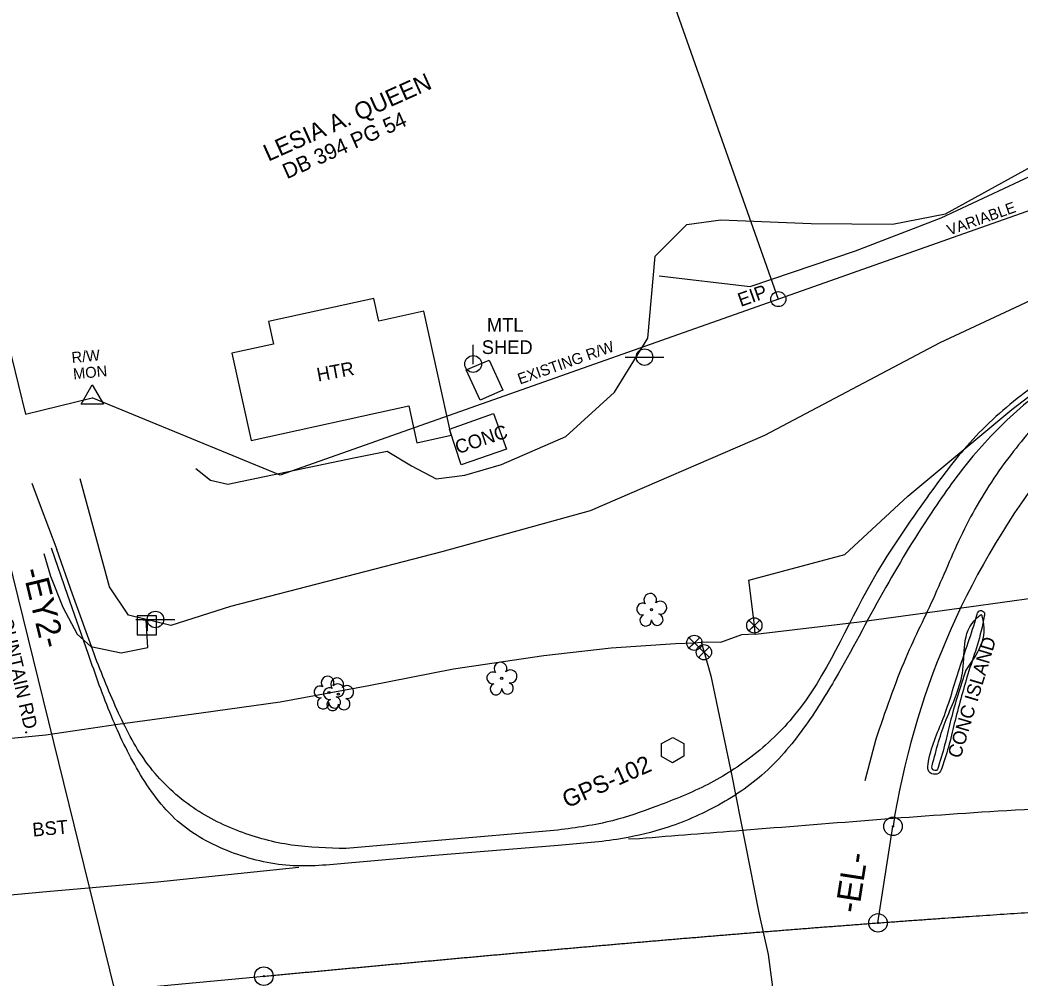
# Model space of a CAD drawing. Extents: x 553786 to 558838, y 502329 to 507342.
# Drawn here: x 554226.1 to 554518.2, y 503062.1 to 503342.1 of the extents above; entities that cross this region are included whole.
import ezdxf

# ---------------------------------------------------------------- set-up
doc = ezdxf.new("R2010")
doc.units = 0
for name, color, linetype in [('CTL Primary Horizontal and Vertical Text', 7, 'Continuous'), ('Exist Building Text', 7, 'Continuous'), ('Exist Other Culture Area Outline Text', 7, 'Continuous'), ('Exist Property Deed Book Text', 7, 'Continuous'), ('Exist Property Iron Pin Text', 7, 'Continuous'), ('Exist Property Owner Text', 7, 'Continuous'), ('Exist Right of Way Line Text', 7, 'Continuous'), ('Exist Right of Way Monument Text', 7, 'Continuous'), ('Exist Roads Curbs Text', 7, 'Continuous'), ('Exist Roads EOP Text', 7, 'Continuous'), ('Exist Roads EOT Text', 7, 'Continuous'), ('Exist Vegetation Tree CELL', 7, 'Continuous'), ('Exist Vegetation Woods Line', 7, 'Continuous'), ('Prop CMT Slope Grass', 7, 'Continuous'), ('Prop Drainage Structure Catch Basin Grate 840 03E Label', 7, 'Continuous'), ('Prop Drainage Structure Drop Inlet Grate 2 Wide Slots and Sag Grates 840 22 CELL', 7, 'Continuous'), ('Prop Drainage Structure Drop Inlet Grate 2 Wide Slots and Sag Grates 840 22 Label', 7, 'Continuous'), ('Prop Drainage Structure Headwall CELL', 7, 'Continuous'), ('Prop Drainage Structure Pipe Alternate 24in', 7, 'Continuous'), ('Prop Drainage Structure Pipe Alternate 36in', 7, 'Continuous'), ('Prop Drainage Structure Pipe Elbow Alternate CELL', 7, 'Continuous'), ('Prop Drainage Structure Pipe RCP 15in Class III Label', 7, 'Continuous'), ('Prop Drainage Structure Pipe RCP 15in Class IV', 7, 'Continuous'), ('Prop Drainage Structure Pipe RCP 36in Class III', 7, 'Continuous'), ('Prop Drainage Structure Pipe RCP 48in Class III Label', 7, 'Continuous'), ('Prop Drainage Structure Pipe Removal', 7, 'Continuous'), ('Prop Drainage Structure Tops and Inverts LABEL', 7, 'Continuous'), ('Prop Earthen Structure Tail Ditch Label', 7, 'Continuous'), ('Prop Erosion Rip Rap Pad at Outlet Label', 7, 'Continuous'), ('Prop Erosion Rip Rap Pad Outlet for Jurisdictional Stream CELL', 7, 'Continuous'), ('Prop Geopak Pavement Shape Independent', 7, 'Continuous'), ('Prop Plan Preparation Cover Label', 7, 'Continuous'), ('Prop XS SE Text', 7, 'Continuous'), ('Sheet Layout Plan Border', 7, 'Continuous')]:
    doc.layers.add(name, color=color, linetype=linetype)

# ---------------------------------------------------------------- blocks, each defined once
blk = doc.blocks.new('CTL PRIMARY HORIZONTAL AND VERTICAL')
at = {"layer": 'Prop Drainage Structure Pipe RCP 36in Class III'}
blk.add_line((0, 0), (0, 0), dxfattribs=at)
blk.add_lwpolyline([(-0.0646, 0.0374), (0.0004, 0.0737), (0.0654, 0.0379), (0.0644, -0.0366), (-0.0006, -0.0743), (-0.0646, -0.0381)], close=True, dxfattribs=at)
blk = doc.blocks.new('EXIST UTILITIES WATER VALVE')
at = {"layer": 'Prop Drainage Structure Drop Inlet Grate 2 Wide Slots and Sag Grates 840 22 CELL'}
blk.add_lwpolyline([(0.0315, 0.0315), (-0.0315, -0.0315), (0, 0), (0.0315, -0.0315), (-0.0315, 0.0315)], dxfattribs=at)
blk.add_circle((0, 0), 0.0445, dxfattribs=at)
blk = doc.blocks.new('EXIST UTILITIES TELEPHONE PEDESTAL')
at = {"layer": 'Prop Drainage Structure Pipe Removal'}
blk.add_line((0, 0), (0, 0), dxfattribs=at)
blk.add_lwpolyline([(-0.0545, -0.0565), (0.0574, -0.0565), (0.0574, 0.0554), (-0.0545, 0.0554), (-0.0545, -0.0565)], dxfattribs=at)
blk.add_text('T', height=0.0684, dxfattribs=at).set_placement((-0.0226, -0.0343))
blk = doc.blocks.new('EXIST PROPERTY IRON PIN')
at = {"layer": 'Prop Drainage Structure Pipe RCP 15in Class IV'}
for radius in [0.0441, 0.00141]:
    blk.add_circle((0, 0), radius, dxfattribs=at)
blk = doc.blocks.new('EXIST SURVEY CENTERLINE POINT')
at = {"layer": 'Prop Drainage Structure Catch Basin Grate 840 03E Label'}
for radius in [0.0542, 0.00375]:
    blk.add_circle((0, 0), radius, dxfattribs=at)

msp = doc.modelspace()

# ---------------------------------------------------------------- linework, layer by layer
at = {"layer": 'Exist Vegetation Tree CELL'}
for p, q in [((554410.54, 503169.78), (554410.54, 503169.78)), ((554366.79, 503149.69), (554366.79, 503149.69)), ((554316.32, 503145.57), (554316.32, 503145.57)), ((554319.09, 503145.09), (554319.09, 503145.09))]:
    msp.add_line(p, q, dxfattribs=at)
for centre in [(554410.54, 503169.78), (554366.79, 503149.69), (554316.32, 503145.57), (554319.09, 503145.09)]:
    msp.add_circle(centre, 0.326, dxfattribs=at)
for centre, radius, start, end in [((554410.16, 503172.66), 1.86, 330.1651, 219.7134), ((554407.94, 503169.94), 1.73, 62.6636, 279.3457), ((554413.09, 503170.37), 1.9, 257.1011, 134.1999), ((554408.84, 503166.66), 1.69, 111.5671, 6.231), ((554412.22, 503166.88), 1.7, 181.2822, 74.56), ((554366.41, 503152.56), 1.86, 330.1651, 219.7134), ((554315.94, 503148.45), 1.86, 330.1651, 219.7134), ((554318.7, 503147.96), 1.86, 330.1651, 219.7134), ((554364.19, 503149.84), 1.73, 62.6636, 279.3457), ((554369.34, 503150.28), 1.9, 257.1011, 134.1999), ((554313.71, 503145.73), 1.73, 62.6636, 279.3457), ((554316.48, 503145.24), 1.73, 62.6636, 279.3457), ((554318.87, 503146.16), 1.9, 257.1011, 134.1999), ((554321.63, 503145.68), 1.9, 257.1011, 134.1999), ((554365.09, 503146.57), 1.69, 111.5671, 6.231), ((554368.47, 503146.79), 1.7, 181.2822, 74.56), ((554314.62, 503142.45), 1.69, 111.5671, 6.231), ((554317.99, 503142.67), 1.7, 181.2822, 74.56), ((554320.76, 503142.19), 1.7, 181.2822, 74.56), ((554317.38, 503141.97), 1.69, 111.5671, 6.231)]:
    msp.add_arc(centre, radius, start, end, dxfattribs=at)
at = {"layer": 'Exist Vegetation Woods Line'}
for points in [[(554277.39, 503211.07), (554281.75, 503207.64), (554286.81, 503206.45), (554323.57, 503214.11), (554333.29, 503216.11), (554340.47, 503211.76), (554347.67, 503208.03), (554356.05, 503209.1), (554366.72, 503212.2), (554385.51, 503220.41), (554399.71, 503233.32), (554409.49, 503249.07), (554411.56, 503273.11), (554420.86, 503282.32), (554430.77, 503283.68), (554457.15, 503282.57), (554480.92, 503282.47), (554496.38, 503285.49), (554521.51, 503299.28)], [(554541.7, 503269.69), (554494.71, 503247.77), (554443.57, 503220.71), (554392.64, 503198.61), (554349.31, 503186.69), (554287.55, 503170.69), (554270.14, 503165.17), (554257.8, 503168.13), (554252.21, 503176.45), (554243.61, 503208.03)]]:
    msp.add_lwpolyline(points, dxfattribs=at)
at = {"layer": 'Prop CMT Slope Grass'}
msp.add_lwpolyline([(554412.76, 503267.31), (554439.33, 503264.24), (554470.15, 503274.65), (554495.13, 503284.28), (554522.6, 503297.14), (554549.53, 503310.34)], dxfattribs=at)
at = {"layer": 'Prop Drainage Structure Headwall CELL'}
for p, q in [((554476.05, 503131.89), (554472.83, 503119.8)), ((554406.99, 503102.85), (554403.82, 503102.68))]:
    msp.add_line(p, q, dxfattribs=at)
for points in [[(554245.99, 503156.95), (554240.02, 503173.96), (554235.29, 503187.72)], [(554383.28, 503100.9), (554347.29, 503097.97), (554321.89, 503095.7)], [(554307.52, 503094.43), (554266.2, 503090.17), (554233.85, 503087.37), (554188.68, 503083.17), (554169.01, 503081.44)]]:
    msp.add_lwpolyline(points, dxfattribs=at)
for points in [[(554549, 503250.38), (554542.58, 503246.58), (554536.19, 503242.45), (554520.22, 503230.4), (554505.26, 503215.61), (554493.12, 503199.35), (554478.99, 503176.38), (554465.01, 503150.98), (554455.64, 503136.07), (554443.62, 503122.18), (554429.11, 503112.15), (554413.42, 503105.6), (554400.41, 503102.65), (554383.28, 503100.9)], [(554549.93, 503249.03), (554543.99, 503244.63), (554538.19, 503239.75), (554524.56, 503225.93), (554512.78, 503211.4), (554501.92, 503193.35), (554493.28, 503174.04), (554484.82, 503155.7), (554476.05, 503131.89)], [(554321.89, 503095.7), (554304.85, 503095.02), (554287.64, 503098.96), (554272.09, 503108.01), (554260.7, 503122.54), (554252.76, 503138.65), (554245.99, 503156.95)], [(554552.82, 503112.72), (554511.75, 503110.85), (554473.98, 503108.17), (554437.11, 503105.24), (554406.99, 503102.85)]]:
    msp.add_spline(points, degree=3, dxfattribs=at)
at = {"layer": 'Prop Drainage Structure Pipe Alternate 24in'}
for points in [[(554425.05, 503160.33), (554430.76, 503160.29), (554436.92, 503162.51), (554440.78, 503162.68), (554440.58, 503165.28), (554438.95, 503178.35), (554466.98, 503185.87), (554485.45, 503202.93), (554515.8, 503228.24), (554538.07, 503245.29), (554558, 503260.99), (554583.23, 503276.29), (554607.58, 503288.98)], [(554440.91, 503162.62), (554471.31, 503166.2), (554503.27, 503170.64), (554532.72, 503174.7), (554545.92, 503176.4), (554555.86, 503178.31), (554568.57, 503180.2), (554589.62, 503183.47), (554626.89, 503180.98), (554647.57, 503178.82), (554685.55, 503177.95), (554714, 503174.92)], [(554440.91, 503162.62), (554471.31, 503166.2), (554503.27, 503170.64), (554532.72, 503174.7), (554545.92, 503176.4), (554555.86, 503178.31), (554568.57, 503180.2), (554589.62, 503183.47), (554626.89, 503180.98), (554647.57, 503178.82), (554685.55, 503177.95), (554714, 503174.92), (554725.99, 503176.11)], [(554208.38, 503130.74), (554233.58, 503133.2), (554254.69, 503136.34), (554279.02, 503139.66), (554302.11, 503142.8), (554327.97, 503147.63), (554352.66, 503152.47), (554379.07, 503156.42), (554398.76, 503158.62), (554417.56, 503159.91), (554423.06, 503160.07), (554425.02, 503160.29), (554425.9, 503157.34), (554427.86, 503150.46), (554433.88, 503121.72), (554441.84, 503081.14), (554444.56, 503069.03), (554447.61, 503046.21)]]:
    msp.add_lwpolyline(points, dxfattribs=at)
at = {"layer": 'Prop Drainage Structure Pipe Alternate 36in'}
for points in [[(554229.54, 503206.77), (554231.95, 503200.17), (554236.86, 503187.33)], [(554247.71, 503156.83), (554241.42, 503174.35), (554236.86, 503187.33)], [(554383.22, 503105.37), (554347.04, 503102.18), (554321.36, 503099.98)]]:
    msp.add_lwpolyline(points, dxfattribs=at)
for points in [[(554535.25, 503243.99), (554518.37, 503232.28), (554502.61, 503217.54), (554490.18, 503201.41), (554474.76, 503177.84), (554452.34, 503139.02), (554439.55, 503126.67), (554426.1, 503118.27), (554411.48, 503112.12), (554399.17, 503108.1), (554383.22, 503105.37)], [(554503.21, 503151.88), (554507.72, 503167.92), (554507.68, 503169.01), (554507.13, 503169.45), (554506.17, 503169.31), (554505.57, 503168.16), (554500.48, 503152.56), (554495.74, 503138.01), (554491.34, 503124.58), (554491.53, 503122.51), (554492.46, 503121.81), (554494.33, 503121.93), (554495.29, 503123.47), (554499.19, 503137.35), (554503.21, 503151.88)], [(554321.36, 503099.98), (554305.34, 503100.99), (554290.21, 503104.98), (554275.87, 503112.46), (554263.49, 503124.48), (554254.88, 503139.5), (554247.71, 503156.83)]]:
    msp.add_spline(points, degree=3, dxfattribs=at)
at = {"layer": 'Prop Drainage Structure Pipe Elbow Alternate CELL'}
msp.add_line((554247.2, 503231.69), (554247.2, 503231.69), dxfattribs=at)
msp.add_lwpolyline([(554243.95, 503229.8), (554247.2, 503235.44), (554250.45, 503229.8)], close=True, dxfattribs=at)
at = {"layer": 'Prop Drainage Structure Pipe RCP 15in Class III Label'}
for p, q in [((554668.73, 503338.69), (554302.08, 503209.09)), ((554218.93, 503262.58), (554227.7, 503226.89)), ((554227.7, 503226.89), (554247.2, 503231.69)), ((554302.08, 503209.09), (554247.2, 503231.69))]:
    msp.add_line(p, q, dxfattribs=at)
at = {"layer": 'Prop Drainage Structure Pipe RCP 48in Class III Label'}
for p, q in [((554402.82, 503243.58), (554414.16, 503243.58)), ((554408.5, 503243.58), (554408.5, 503243.58)), ((554259.95, 503166.92), (554271.29, 503166.92)), ((554265.63, 503166.92), (554265.63, 503166.92))]:
    msp.add_line(p, q, dxfattribs=at)
for centre in [(554408.5, 503243.58), (554265.63, 503166.92)]:
    msp.add_circle(centre, 2.41, dxfattribs=at)
at = {"layer": 'Prop Drainage Structure Tops and Inverts LABEL'}
msp.add_spline([(554502.31, 503152.14), (554507.06, 503167.95), (554506.86, 503168.32), (554506.51, 503168.16), (554501.48, 503152.22), (554496.65, 503137.7), (554492.53, 503124.14), (554492.49, 503123.36), (554492.95, 503122.92), (554493.69, 503122.79), (554494.26, 503123.7), (554497.99, 503137.73), (554502.31, 503152.14)], degree=3, dxfattribs=at)
at = {"layer": 'Prop Earthen Structure Tail Ditch Label'}
msp.add_lwpolyline([(554351.56, 503222.51), (554364.42, 503227.14), (554368.18, 503216.67), (554354.96, 503212.13), (554351.56, 503222.51)], dxfattribs=at)
at = {"layer": 'Prop Erosion Rip Rap Pad at Outlet Label'}
msp.add_lwpolyline([(554233.08, 503186.23), (554234.96, 503179.55), (554238.61, 503170.49), (554242.75, 503162.57), (554246.78, 503159.02), (554255.67, 503157.14), (554263.38, 503158.7), (554262.97, 503166.77), (554263.85, 503166.47)], dxfattribs=at)
at = {"layer": 'Prop Erosion Rip Rap Pad Outlet for Jurisdictional Stream CELL'}
for points in [[(554293.55, 503219.17), (554339.64, 503229.32), (554342.02, 503218.51), (554352.03, 503220.72), (554344.03, 503257.02), (554330.88, 503254.12), (554329.42, 503260.73), (554298.69, 503253.96), (554300.14, 503247.37), (554287.93, 503244.68)], [(554360.53, 503230.96), (554356.42, 503239.86), (554363.08, 503242.7), (554367.06, 503233.88)]]:
    msp.add_lwpolyline(points, close=True, dxfattribs=at)
at = {"layer": 'Prop Plan Preparation Cover Label'}
for q in [(554358.43, 503247.19), (554358.43, 503241.56)]:
    msp.add_line((554358.43, 503241.56), q, dxfattribs=at)
msp.add_circle((554358.43, 503241.56), 2.45, dxfattribs=at)
at = {"layer": 'Prop XS SE Text'}
msp.add_line((554378.58, 503455.73), (554447.57, 503260.52), dxfattribs=at)
at = {"layer": 'Sheet Layout Plan Border'}
for p, q in [((554204.36, 503259), (554253.63, 503058.61)), ((554476.69, 503078.24), (554481.07, 503106.45)), ((553958.83, 503031.16), (554297.29, 503062.68))]:
    msp.add_line(p, q, dxfattribs=at)
msp.add_arc((554707.54, 503071.29), 229.18, 114.6734, 171.1741, dxfattribs=at)
msp.add_spline([(554297.29, 503062.68), (554301.32, 503063.05), (554305.36, 503063.43), (554309.4, 503063.8), (554313.43, 503064.18), (554317.47, 503064.55), (554321.51, 503064.93), (554325.54, 503065.3), (554329.58, 503065.68), (554333.62, 503066.05), (554337.65, 503066.42), (554341.69, 503066.79), (554345.73, 503067.16), (554349.76, 503067.53), (554353.8, 503067.9), (554357.84, 503068.27), (554361.88, 503068.64), (554365.91, 503069), (554369.95, 503069.37), (554373.99, 503069.73), (554378.03, 503070.09), (554382.06, 503070.45), (554386.1, 503070.81), (554390.14, 503071.16), (554394.18, 503071.52), (554398.22, 503071.87), (554402.26, 503072.22), (554406.3, 503072.57), (554410.34, 503072.92), (554414.38, 503073.26), (554418.41, 503073.61), (554422.45, 503073.94), (554426.49, 503074.28), (554430.53, 503074.62), (554434.58, 503074.95), (554438.62, 503075.28), (554442.66, 503075.61), (554446.7, 503075.93), (554450.74, 503076.25), (554454.78, 503076.57), (554458.82, 503076.89), (554462.86, 503077.2), (554466.91, 503077.51), (554470.95, 503077.82), (554474.99, 503078.12), (554479.03, 503078.42), (554483.08, 503078.71), (554487.12, 503079.01), (554491.17, 503079.29), (554495.21, 503079.58), (554499.25, 503079.86), (554503.3, 503080.14), (554507.34, 503080.41), (554511.39, 503080.68), (554515.43, 503080.95), (554519.48, 503081.21), (554523.52, 503081.46), (554527.57, 503081.72), (554531.62, 503081.96), (554535.66, 503082.21), (554539.71, 503082.45), (554543.76, 503082.68), (554547.81, 503082.91), (554551.85, 503083.14), (554555.9, 503083.36), (554559.95, 503083.57), (554564, 503083.78), (554568.05, 503083.99), (554572.1, 503084.19), (554576.15, 503084.38), (554580.2, 503084.57), (554584.25, 503084.75), (554588.3, 503084.93), (554592.35, 503085.1), (554596.4, 503085.27)], degree=3, dxfattribs=at)

# ---------------------------------------------------------------- block references
at = {"layer": 'Prop Drainage Structure Drop Inlet Grate 2 Wide Slots and Sag Grates 840 22 CELL', "xscale": 50, "yscale": 50}
for p in [(554440.57, 503165.17), (554423.05, 503160.08), (554425.85, 503157.34)]:
    msp.add_blockref('EXIST UTILITIES WATER VALVE', p, dxfattribs=at)
at = {"layer": 'Prop Drainage Structure Pipe RCP 15in Class IV', "xscale": 50, "yscale": 50}
msp.add_blockref('EXIST PROPERTY IRON PIN', (554447.57, 503260.52), dxfattribs=at)
at = {"layer": 'Prop Drainage Structure Pipe RCP 36in Class III', "xscale": 50, "yscale": 50}
msp.add_blockref('CTL PRIMARY HORIZONTAL AND VERTICAL', (554416.73, 503128.77), dxfattribs=at)
msp.add_blockref('CTL PRIMARY HORIZONTAL AND VERTICAL', (554416.73, 503128.77), dxfattribs=at)
msp.add_blockref('CTL PRIMARY HORIZONTAL AND VERTICAL', (554416.73, 503128.77), dxfattribs=at)
at = {"layer": 'Prop Drainage Structure Pipe Removal', "xscale": 50, "yscale": 50}
msp.add_blockref('EXIST UTILITIES TELEPHONE PEDESTAL', (554263.03, 503165.22), dxfattribs=at)
at = {"layer": 'Prop Geopak Pavement Shape Independent', "xscale": 50, "yscale": 50}
for p in [(554481.07, 503106.45), (554476.69, 503078.24), (554297.29, 503062.68)]:
    msp.add_blockref('EXIST SURVEY CENTERLINE POINT', p, dxfattribs=at)

# ---------------------------------------------------------------- texts
at = {"layer": 'CTL Primary Horizontal and Vertical Text'}
msp.add_text('GPS-102', height=5, rotation=23.837, dxfattribs=at).set_placement((554385.84, 503111.69))
at = {"layer": 'Exist Building Text'}
for s, p in [('MTL', (554362.44, 503250.98)), ('SHED', (554360.96, 503244.48))]:
    msp.add_text(s, height=4, dxfattribs=at).set_placement(p)
msp.add_text('HTR', height=4, rotation=10.5937, dxfattribs=at).set_placement((554313.15, 503236.4))
at = {"layer": 'Exist Other Culture Area Outline Text'}
msp.add_text('CONC', height=4, rotation=18.4455, dxfattribs=at).set_placement((554353.95, 503215.18))
at = {"layer": 'Exist Property Deed Book Text'}
msp.add_text('DB 394 PG 54', height=4.5, rotation=24.0864, dxfattribs=at).set_placement((554304.03, 503295.53))
at = {"layer": 'Exist Property Iron Pin Text'}
msp.add_text('EIP', height=4, rotation=19.4659, dxfattribs=at).set_placement((554436.59, 503258.22))
at = {"layer": 'Exist Property Owner Text'}
msp.add_text('LESIA A. QUEEN', height=5, rotation=24.0864, dxfattribs=at).set_placement((554298.59, 503300.65))
at = {"layer": 'Exist Right of Way Line Text'}
for s, p in [('VARIABLE', (554497.52, 503279.07)), ('EXISTING R/W', (554372.11, 503235.54))]:
    msp.add_text(s, height=3.2, rotation=19.4659, dxfattribs=at).set_placement(p)
at = {"layer": 'Exist Right of Way Monument Text'}
for s, p in [('R/W', (554241.28, 503241.84)), ('MON', (554241.73, 503237.06))]:
    msp.add_text(s, height=3.2, rotation=5.3199, dxfattribs=at).set_placement(p)
at = {"layer": 'Exist Roads Curbs Text'}
msp.add_text('CONC ISLAND', height=4, rotation=73.3186, dxfattribs=at).set_placement((554500.77, 503126.09))
at = {"layer": 'Exist Roads EOP Text'}
msp.add_text('BST', height=4, rotation=5.3199, dxfattribs=at).set_placement((554229.88, 503103.44))
at = {"layer": 'Exist Roads EOT Text'}
msp.add_text('SR 1309     TOWN MOUNTAIN RD.', height=4, rotation=282.9528, dxfattribs=at).set_placement((554208.6, 503216.25))
at = {"layer": 'Prop Drainage Structure Drop Inlet Grate 2 Wide Slots and Sag Grates 840 22 Label'}
for s, rotation, p in [('-EY2-', 283.8147, (554226.75, 503181.25)), ('-EL-', 81.1741, (554471.02, 503080.84))]:
    msp.add_text(s, height=7, rotation=rotation, dxfattribs=at).set_placement(p)

doc.saveas('drawing.dxf')
